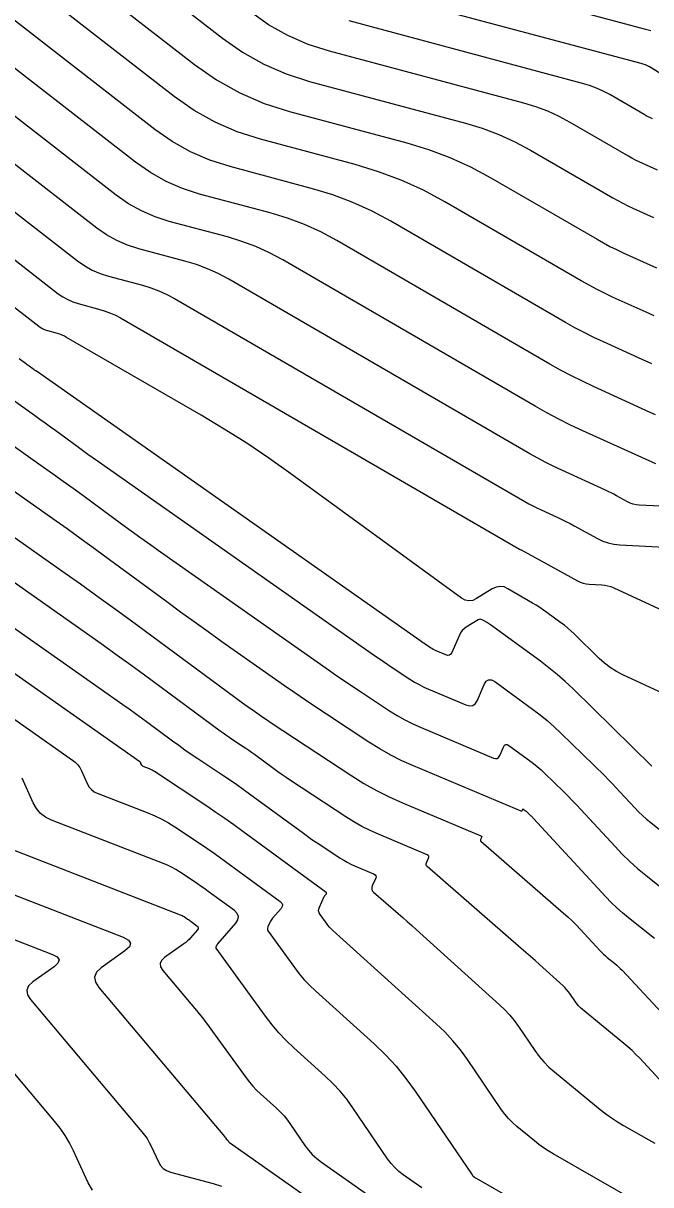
# Model space of a CAD drawing. Extents: x 1354696 to 1366163, y 660729 to 670380.
# Drawn here: x 1361169.7 to 1361216.2, y 665046.7 to 665132.8 of the extents above; entities that cross this region are included whole.
import ezdxf

# ---------------------------------------------------------------- set-up
doc = ezdxf.new("R2010")
doc.units = 0
doc.layers.add('R_Contours', color=7, linetype='Continuous')

msp = doc.modelspace()

# ---------------------------------------------------------------- linework, layer by layer
at = {"layer": 'R_Contours'}
for points in [[(1361196.831, 665137.426), (1361215.839, 665132.341), (1361216.236, 665132.241)], [(1361177.802, 665136.857), (1361184.482, 665131.674), (1361185.972, 665130.63), (1361187.542, 665129.75), (1361189.194, 665129.032), (1361190.926, 665128.476), (1361202.487, 665125.384), (1361203.742, 665125.004), (1361204.963, 665124.544), (1361206.152, 665124.004), (1361207.307, 665123.384), (1361213.409, 665119.849), (1361213.776, 665119.642), (1361214.149, 665119.445), (1361214.525, 665119.256), (1361214.907, 665119.077), (1361216.442, 665118.377)], [(1361174.616, 665135.78), (1361182.415, 665129.73), (1361184.041, 665128.591), (1361185.756, 665127.629), (1361187.559, 665126.845), (1361189.449, 665126.239), (1361198.144, 665123.913), (1361199.764, 665123.422), (1361201.341, 665122.829), (1361202.875, 665122.132), (1361204.366, 665121.332), (1361212.245, 665116.768), (1361212.719, 665116.501), (1361213.199, 665116.246), (1361213.686, 665116.003), (1361214.178, 665115.771), (1361216.16, 665114.868), (1361216.657, 665114.646)], [(1361216.487, 665111.086), (1361215.878, 665111.358), (1361213.449, 665112.465), (1361212.846, 665112.749), (1361212.25, 665113.047), (1361211.661, 665113.36), (1361211.08, 665113.687), (1361200.968, 665119.545), (1361199.373, 665120.4), (1361197.732, 665121.146), (1361196.045, 665121.781), (1361194.312, 665122.306), (1361187.29, 665124.184), (1361185.574, 665124.734), (1361183.938, 665125.446), (1361182.383, 665126.318), (1361180.907, 665127.352), (1361171.431, 665134.704)], [(1361216.903, 665129.092), (1361216.128, 665129.541), (1361215.981, 665129.62), (1361215.83, 665129.688), (1361215.675, 665129.747), (1361215.516, 665129.795), (1361195.355, 665135.188)], [(1361216.317, 665107.527), (1361215.596, 665107.849), (1361212.721, 665109.159), (1361212.006, 665109.495), (1361211.3, 665109.849), (1361210.603, 665110.219), (1361209.915, 665110.606), (1361196.961, 665118.11), (1361195.571, 665118.856), (1361194.14, 665119.506), (1361192.67, 665120.059), (1361191.159, 665120.517), (1361185.038, 665122.154), (1361183.542, 665122.634), (1361182.117, 665123.254), (1361180.761, 665124.014), (1361179.474, 665124.915), (1361168.245, 665133.628)], [(1361216.724, 665121.887), (1361215.636, 665122.383), (1361215.365, 665122.51), (1361215.098, 665122.643), (1361214.834, 665122.784), (1361214.574, 665122.93), (1361210.247, 665125.437), (1361209.428, 665125.876), (1361208.586, 665126.259), (1361207.719, 665126.585), (1361206.83, 665126.854), (1361192.402, 665130.714), (1361190.829, 665131.218), (1361189.329, 665131.87), (1361187.902, 665132.67), (1361186.549, 665133.618)], [(1361216.364, 665125.688), (1361216.205, 665125.763), (1361216.047, 665125.842), (1361215.892, 665125.925), (1361215.738, 665126.011), (1361213.188, 665127.489), (1361212.705, 665127.748), (1361212.208, 665127.974), (1361211.697, 665128.166), (1361211.173, 665128.325), (1361193.879, 665132.951)], [(1361216.582, 665103.766), (1361216.185, 665103.943), (1361211.992, 665105.853), (1361211.166, 665106.242), (1361210.351, 665106.65), (1361209.546, 665107.078), (1361208.751, 665107.525), (1361192.955, 665116.675), (1361191.769, 665117.312), (1361190.549, 665117.866), (1361189.295, 665118.338), (1361188.007, 665118.728), (1361182.786, 665120.124), (1361181.511, 665120.533), (1361180.295, 665121.062), (1361179.138, 665121.711), (1361178.041, 665122.479), (1361165.059, 665132.552)], [(1361216.596, 665100.118), (1361211.191, 665102.58), (1361210.29, 665103.004), (1361209.401, 665103.449), (1361208.522, 665103.916), (1361207.654, 665104.405), (1361188.948, 665115.241), (1361187.967, 665115.767), (1361186.957, 665116.226), (1361185.92, 665116.616), (1361184.854, 665116.939), (1361180.535, 665118.094), (1361179.479, 665118.433), (1361178.473, 665118.87), (1361177.516, 665119.407), (1361176.609, 665120.043), (1361161.873, 665131.476)], [(1361218.004, 665096.937), (1361215.366, 665097.075), (1361215.139, 665097.1), (1361214.92, 665097.149), (1361214.707, 665097.222), (1361214.501, 665097.321), (1361213.693, 665097.765), (1361213.49, 665097.874), (1361213.285, 665097.979), (1361213.078, 665098.08), (1361212.869, 665098.178), (1361209.642, 665099.648), (1361209.038, 665099.933), (1361208.441, 665100.231), (1361207.852, 665100.544), (1361207.27, 665100.872), (1361184.941, 665113.806), (1361184.165, 665114.223), (1361183.366, 665114.585), (1361182.545, 665114.895), (1361181.701, 665115.15), (1361178.283, 665116.064), (1361177.448, 665116.332), (1361176.652, 665116.679), (1361175.894, 665117.103), (1361175.176, 665117.606), (1361158.687, 665130.4)], [(1361161.252, 665124.861), (1361173.743, 665115.17), (1361174.272, 665114.799), (1361174.83, 665114.487), (1361175.416, 665114.232), (1361176.031, 665114.034), (1361178.549, 665113.361), (1361179.17, 665113.173), (1361179.774, 665112.945), (1361180.363, 665112.678), (1361180.935, 665112.371), (1361206.886, 665097.339), (1361207.182, 665097.172), (1361207.482, 665097.013), (1361207.785, 665096.861), (1361208.092, 665096.716), (1361209.329, 665096.153), (1361209.637, 665096.009), (1361209.942, 665095.86), (1361210.244, 665095.705), (1361210.543, 665095.544), (1361212.275, 665094.593), (1361212.67, 665094.404), (1361213.078, 665094.262), (1361213.5, 665094.168), (1361213.935, 665094.121), (1361220.583, 665093.774)], [(1361165.89, 665117.715), (1361172.31, 665112.734), (1361172.65, 665112.496), (1361173.008, 665112.295), (1361173.385, 665112.131), (1361173.78, 665112.005), (1361175.396, 665111.572), (1361175.795, 665111.451), (1361176.183, 665111.305), (1361176.561, 665111.134), (1361176.928, 665110.937), (1361206.502, 665093.806), (1361206.512, 665093.8), (1361206.522, 665093.795), (1361206.532, 665093.789), (1361206.543, 665093.784), (1361206.585, 665093.765), (1361206.596, 665093.76), (1361206.606, 665093.755), (1361206.616, 665093.75), (1361206.627, 665093.744), (1361210.788, 665091.46), (1361210.996, 665091.36), (1361211.211, 665091.286), (1361211.433, 665091.236), (1361211.662, 665091.211), (1361212.594, 665091.163), (1361212.824, 665091.14), (1361213.049, 665091.096), (1361213.268, 665091.03), (1361213.483, 665090.943), (1361217.822, 665088.939)], [(1361217.147, 665083.114), (1361214.157, 665084.496), (1361213.679, 665084.742), (1361213.228, 665085.025), (1361212.802, 665085.346), (1361212.403, 665085.706), (1361210.545, 665087.526), (1361210.312, 665087.746), (1361210.072, 665087.957), (1361209.824, 665088.159), (1361209.569, 665088.351), (1361208.533, 665089.105), (1361208.272, 665089.291), (1361208.007, 665089.469), (1361207.737, 665089.641), (1361207.463, 665089.806), (1361205.645, 665090.871), (1361205.352, 665090.999), (1361205.06, 665091.04), (1361204.769, 665090.992), (1361204.479, 665090.857), (1361203.32, 665090.14), (1361203.033, 665090.008), (1361202.748, 665089.972), (1361202.468, 665090.03), (1361202.191, 665090.183), (1361189.539, 665099.398), (1361187.921, 665100.544), (1361186.275, 665101.647), (1361184.601, 665102.706), (1361182.899, 665103.722), (1361172.921, 665109.502), (1361172.759, 665109.589), (1361172.592, 665109.665), (1361172.42, 665109.73), (1361172.243, 665109.783), (1361171.528, 665109.975), (1361171.353, 665110.031), (1361171.186, 665110.103), (1361171.028, 665110.192), (1361170.878, 665110.297), (1361168.09, 665112.46)], [(1361216.311, 665077.721), (1361210.471, 665083.442), (1361209.894, 665083.987), (1361209.298, 665084.51), (1361208.684, 665085.011), (1361208.05, 665085.49), (1361204.34, 665088.191), (1361204.266, 665088.243), (1361204.192, 665088.293), (1361204.116, 665088.341), (1361204.039, 665088.387), (1361203.73, 665088.569), (1361203.652, 665088.602), (1361203.575, 665088.613), (1361203.498, 665088.601), (1361203.422, 665088.565), (1361202.544, 665088.022), (1361202.384, 665087.906), (1361202.247, 665087.77), (1361202.132, 665087.614), (1361202.041, 665087.438), (1361201.485, 665086.147), (1361201.406, 665086.019), (1361201.306, 665085.946), (1361201.183, 665085.929), (1361201.038, 665085.967), (1361200.323, 665086.268), (1361200.213, 665086.317), (1361200.106, 665086.371), (1361200.001, 665086.43), (1361199.899, 665086.494), (1361199.496, 665086.759), (1361199.396, 665086.826), (1361199.296, 665086.893), (1361199.197, 665086.961), (1361199.098, 665087.03), (1361170.688, 665106.984), (1361170.62, 665107.032), (1361170.552, 665107.081), (1361170.484, 665107.13), (1361170.417, 665107.179), (1361170.149, 665107.377), (1361170.082, 665107.426), (1361170.014, 665107.475), (1361169.946, 665107.523), (1361169.878, 665107.572), (1361169.412, 665107.9)], [(1361167.819, 665105.652), (1361170.552, 665103.73), (1361170.95, 665103.448), (1361171.347, 665103.164), (1361171.742, 665102.878), (1361172.136, 665102.589), (1361173.707, 665101.431), (1361174.101, 665101.142), (1361174.496, 665100.856), (1361174.893, 665100.572), (1361175.291, 665100.29), (1361195.76, 665085.914), (1361196.083, 665085.689), (1361196.407, 665085.466), (1361196.734, 665085.246), (1361197.062, 665085.029), (1361198.378, 665084.163), (1361198.712, 665083.955), (1361199.053, 665083.762), (1361199.404, 665083.585), (1361199.762, 665083.425), (1361202.529, 665082.26), (1361202.804, 665082.188), (1361203.037, 665082.221), (1361203.227, 665082.358), (1361203.375, 665082.601), (1361203.884, 665083.781), (1361204.027, 665084.015), (1361204.204, 665084.129), (1361204.414, 665084.121), (1361204.657, 665083.993), (1361207.473, 665081.944), (1361208.02, 665081.529), (1361208.552, 665081.096), (1361209.067, 665080.644), (1361209.567, 665080.172), (1361212.812, 665076.994), (1361213.1, 665076.708), (1361213.384, 665076.419), (1361213.665, 665076.126), (1361213.942, 665075.83), (1361215.043, 665074.638), (1361215.324, 665074.346), (1361215.615, 665074.065), (1361215.916, 665073.795), (1361216.228, 665073.536), (1361219.247, 665071.125)], [(1361166.226, 665103.405), (1361171.225, 665099.889), (1361171.954, 665099.373), (1361172.679, 665098.853), (1361173.402, 665098.33), (1361174.122, 665097.802), (1361176.997, 665095.682), (1361177.717, 665095.155), (1361178.44, 665094.631), (1361179.166, 665094.112), (1361179.895, 665093.596), (1361192.421, 665084.798), (1361192.969, 665084.417), (1361193.519, 665084.04), (1361194.072, 665083.667), (1361194.628, 665083.298), (1361196.857, 665081.832), (1361197.422, 665081.479), (1361198.001, 665081.153), (1361198.594, 665080.853), (1361199.202, 665080.581), (1361204.573, 665078.321), (1361204.721, 665078.282), (1361204.846, 665078.299), (1361204.949, 665078.373), (1361205.028, 665078.504), (1361205.302, 665079.139), (1361205.379, 665079.266), (1361205.475, 665079.327), (1361205.588, 665079.323), (1361205.719, 665079.253), (1361207.235, 665078.15), (1361207.53, 665077.927), (1361207.816, 665077.694), (1361208.093, 665077.45), (1361208.362, 665077.196), (1361209.774, 665075.813), (1361210.096, 665075.494), (1361210.413, 665075.171), (1361210.727, 665074.845), (1361211.036, 665074.514), (1361213.583, 665071.758), (1361214.12, 665071.198), (1361214.677, 665070.66), (1361215.254, 665070.143), (1361215.851, 665069.648), (1361220.489, 665065.945)], [(1361216.496, 665064.944), (1361214.582, 665066.472), (1361214.139, 665066.84), (1361213.71, 665067.224), (1361213.296, 665067.623), (1361212.897, 665068.039), (1361207.539, 665073.838), (1361207.495, 665073.885), (1361207.45, 665073.932), (1361207.405, 665073.978), (1361207.359, 665074.023), (1361207.157, 665074.221), (1361207.119, 665074.257), (1361207.079, 665074.292), (1361207.039, 665074.325), (1361206.996, 665074.357), (1361206.78, 665074.514), (1361206.761, 665074.524), (1361206.745, 665074.525), (1361206.732, 665074.516), (1361206.721, 665074.498), (1361206.682, 665074.407), (1361206.67, 665074.389), (1361206.656, 665074.378), (1361206.638, 665074.375), (1361206.617, 665074.381), (1361198.642, 665077.738), (1361197.785, 665078.121), (1361196.949, 665078.543), (1361196.132, 665079.003), (1361195.337, 665079.501), (1361192.194, 665081.568), (1361191.41, 665082.088), (1361190.63, 665082.613), (1361189.854, 665083.145), (1361189.083, 665083.683), (1361184.437, 665086.946), (1361183.408, 665087.673), (1361182.383, 665088.406), (1361181.363, 665089.144), (1361180.347, 665089.889), (1361176.109, 665093.014), (1361175.063, 665093.781), (1361174.012, 665094.543), (1361172.957, 665095.298), (1361171.898, 665096.047), (1361164.633, 665101.158)], [(1361162.618, 665099.207), (1361172.571, 665092.206), (1361173.961, 665091.223), (1361175.345, 665090.232), (1361176.723, 665089.233), (1361178.096, 665088.227), (1361185.968, 665082.422), (1361186.143, 665082.294), (1361186.318, 665082.167), (1361186.493, 665082.041), (1361186.67, 665081.917), (1361187.377, 665081.42), (1361187.555, 665081.296), (1361187.733, 665081.174), (1361187.912, 665081.053), (1361188.092, 665080.934), (1361194.059, 665077.01), (1361194.963, 665076.444), (1361195.89, 665075.922), (1361196.84, 665075.443), (1361197.813, 665075.007), (1361203.642, 665072.554), (1361203.674, 665072.534), (1361203.692, 665072.51), (1361203.695, 665072.479), (1361203.684, 665072.443), (1361203.61, 665072.289), (1361203.598, 665072.252), (1361203.599, 665072.217), (1361203.612, 665072.185), (1361203.638, 665072.156), (1361209.762, 665066.834), (1361210.08, 665066.55), (1361210.39, 665066.257), (1361210.692, 665065.957), (1361210.985, 665065.647), (1361212.479, 665064.031), (1361212.603, 665063.901), (1361212.733, 665063.776), (1361212.867, 665063.656), (1361213.005, 665063.541), (1361213.569, 665063.091), (1361213.708, 665062.976), (1361213.842, 665062.856), (1361213.972, 665062.732), (1361214.097, 665062.602), (1361217.703, 665058.738)], [(1361216.844, 665054.531), (1361215.41, 665056.067), (1361215.129, 665056.359), (1361214.838, 665056.64), (1361214.538, 665056.912), (1361214.229, 665057.173), (1361211.158, 665059.686), (1361211.015, 665059.811), (1361210.883, 665059.946), (1361210.761, 665060.089), (1361210.649, 665060.242), (1361210.221, 665060.872), (1361210.109, 665061.026), (1361209.989, 665061.173), (1361209.861, 665061.311), (1361209.724, 665061.443), (1361207.985, 665063.013), (1361207.647, 665063.316), (1361207.308, 665063.618), (1361206.967, 665063.918), (1361206.625, 665064.217), (1361199.657, 665070.272), (1361199.6, 665070.337), (1361199.57, 665070.407), (1361199.569, 665070.484), (1361199.595, 665070.566), (1361199.757, 665070.905), (1361199.782, 665070.984), (1361199.774, 665071.051), (1361199.735, 665071.106), (1361199.665, 665071.148), (1361196.044, 665072.672), (1361195.419, 665072.952), (1361194.809, 665073.26), (1361194.214, 665073.595), (1361193.633, 665073.958), (1361189.527, 665076.659), (1361189.21, 665076.87), (1361188.896, 665077.086), (1361188.585, 665077.305), (1361188.276, 665077.528), (1361186.847, 665078.577), (1361186.639, 665078.728), (1361186.43, 665078.876), (1361186.22, 665079.021), (1361186.007, 665079.164), (1361185.153, 665079.731), (1361184.941, 665079.874), (1361184.73, 665080.02), (1361184.521, 665080.168), (1361184.314, 665080.319), (1361178.7, 665084.459), (1361177.693, 665085.197), (1361176.683, 665085.929), (1361175.668, 665086.655), (1361174.649, 665087.376), (1361159.824, 665097.804)], [(1361157.03, 665096.402), (1361177.095, 665082.288), (1361177.56, 665081.96), (1361178.022, 665081.628), (1361178.484, 665081.294), (1361178.943, 665080.957), (1361180.776, 665079.605), (1361181.236, 665079.27), (1361181.701, 665078.941), (1361182.169, 665078.617), (1361182.641, 665078.299), (1361184.588, 665077.006), (1361185.068, 665076.683), (1361185.545, 665076.354), (1361186.018, 665076.019), (1361186.487, 665075.679), (1361190.478, 665072.75), (1361190.794, 665072.521), (1361191.113, 665072.296), (1361191.435, 665072.076), (1361191.76, 665071.859), (1361193.208, 665070.907), (1361193.465, 665070.746), (1361193.729, 665070.598), (1361193.999, 665070.461), (1361194.275, 665070.337), (1361195.687, 665069.743), (1361195.797, 665069.677), (1361195.857, 665069.593), (1361195.868, 665069.49), (1361195.831, 665069.368), (1361195.581, 665068.843), (1361195.54, 665068.716), (1361195.542, 665068.598), (1361195.587, 665068.489), (1361195.675, 665068.389), (1361197.499, 665066.805), (1361197.839, 665066.508), (1361198.177, 665066.21), (1361198.514, 665065.91), (1361198.849, 665065.608), (1361205.02, 665060.039), (1361205.408, 665059.666), (1361205.772, 665059.273), (1361206.112, 665058.858), (1361206.428, 665058.422), (1361207.642, 665056.636), (1361207.959, 665056.203), (1361208.306, 665055.795), (1361208.681, 665055.414), (1361209.084, 665055.059), (1361212.479, 665052.282), (1361212.894, 665051.957), (1361213.321, 665051.649), (1361213.76, 665051.36), (1361214.212, 665051.089), (1361216.076, 665050.021), (1361216.518, 665049.768)], [(1361215.358, 665045.343), (1361208.994, 665048.99), (1361208.631, 665049.208), (1361208.278, 665049.44), (1361207.935, 665049.687), (1361207.602, 665049.948), (1361206.29, 665051.022), (1361205.973, 665051.301), (1361205.679, 665051.6), (1361205.407, 665051.92), (1361205.157, 665052.26), (1361202.635, 665055.972), (1361202.115, 665056.69), (1361201.556, 665057.373), (1361200.956, 665058.021), (1361200.315, 665058.634), (1361192.672, 665065.534), (1361192.538, 665065.662), (1361192.411, 665065.795), (1361192.292, 665065.935), (1361192.18, 665066.082), (1361191.713, 665066.728), (1361191.641, 665066.856), (1361191.608, 665066.988), (1361191.615, 665067.124), (1361191.661, 665067.263), (1361192.026, 665068.053), (1361192.04, 665068.082), (1361192.057, 665068.109), (1361192.075, 665068.135), (1361192.095, 665068.161), (1361192.18, 665068.258), (1361192.196, 665068.282), (1361192.199, 665068.305), (1361192.191, 665068.326), (1361192.171, 665068.346), (1361185.98, 665072.889), (1361185.323, 665073.365), (1361184.661, 665073.834), (1361183.993, 665074.294), (1361183.32, 665074.747), (1361179.431, 665077.331), (1361179.347, 665077.384), (1361179.262, 665077.431), (1361179.173, 665077.474), (1361179.082, 665077.512), (1361178.6, 665077.699), (1361178.568, 665077.715), (1361178.54, 665077.736), (1361178.517, 665077.762), (1361178.499, 665077.794), (1361178.438, 665077.93), (1361178.42, 665077.962), (1361178.399, 665077.991), (1361178.374, 665078.017), (1361178.346, 665078.041), (1361154.236, 665094.999)], [(1361151.442, 665093.596), (1361173.366, 665078.175), (1361173.572, 665078.009), (1361173.752, 665077.821), (1361173.904, 665077.609), (1361174.029, 665077.375), (1361174.475, 665076.395), (1361174.604, 665076.168), (1361174.768, 665075.979), (1361174.966, 665075.826), (1361175.2, 665075.71), (1361178.953, 665074.255), (1361179.475, 665074.036), (1361179.982, 665073.791), (1361180.476, 665073.517), (1361180.956, 665073.217), (1361182.846, 665071.961), (1361183.316, 665071.645), (1361183.783, 665071.323), (1361184.246, 665070.995), (1361184.706, 665070.662), (1361188.765, 665067.683), (1361188.883, 665067.567), (1361188.932, 665067.442), (1361188.912, 665067.31), (1361188.822, 665067.171), (1361188.195, 665066.45), (1361188.136, 665066.378), (1361188.083, 665066.302), (1361188.036, 665066.222), (1361187.994, 665066.14), (1361187.837, 665065.801), (1361187.81, 665065.717), (1361187.806, 665065.636), (1361187.825, 665065.557), (1361187.868, 665065.48), (1361189.814, 665062.792), (1361190.168, 665062.329), (1361190.545, 665061.886), (1361190.944, 665061.464), (1361191.366, 665061.062), (1361195.712, 665057.139), (1361196.555, 665056.332), (1361197.345, 665055.478), (1361198.082, 665054.579), (1361198.766, 665053.634), (1361202.983, 665047.428), (1361203.002, 665047.402), (1361203.023, 665047.377), (1361203.045, 665047.355), (1361203.07, 665047.333), (1361203.17, 665047.251), (1361203.196, 665047.231), (1361203.222, 665047.212), (1361203.249, 665047.194), (1361203.277, 665047.177), (1361214.641, 665040.665)], [(1361199.258, 665046.461), (1361197.884, 665047.428), (1361197.554, 665047.683), (1361197.25, 665047.964), (1361196.974, 665048.272), (1361196.724, 665048.607), (1361194.148, 665052.399), (1361193.689, 665053.033), (1361193.194, 665053.636), (1361192.664, 665054.209), (1361192.099, 665054.75), (1361189.767, 665056.855), (1361189.199, 665057.395), (1361188.662, 665057.963), (1361188.156, 665058.558), (1361187.68, 665059.18), (1361184.024, 665064.232), (1361184.01, 665064.258), (1361184.003, 665064.284), (1361184.005, 665064.311), (1361184.014, 665064.338), (1361184.066, 665064.45), (1361184.079, 665064.478), (1361184.095, 665064.504), (1361184.113, 665064.529), (1361184.132, 665064.553), (1361185.463, 665066.083), (1361185.628, 665066.339), (1361185.665, 665066.58), (1361185.576, 665066.807), (1361185.359, 665067.021), (1361183.431, 665068.435), (1361183.169, 665068.625), (1361182.906, 665068.812), (1361182.639, 665068.995), (1361182.371, 665069.176), (1361181.294, 665069.892), (1361181.02, 665070.063), (1361180.739, 665070.218), (1361180.449, 665070.359), (1361180.152, 665070.483), (1361171.8, 665073.721), (1361171.365, 665073.937), (1361170.995, 665074.221), (1361170.69, 665074.574), (1361170.45, 665074.996), (1361169.62, 665076.821)], [(1361168.4, 665071.733), (1361181.351, 665066.711), (1361181.424, 665066.681), (1361181.495, 665066.646), (1361181.564, 665066.608), (1361181.632, 665066.566), (1361181.896, 665066.39), (1361181.962, 665066.346), (1361182.028, 665066.301), (1361182.093, 665066.255), (1361182.157, 665066.208), (1361182.584, 665065.895), (1361182.655, 665065.825), (1361182.685, 665065.75), (1361182.672, 665065.67), (1361182.618, 665065.586), (1361182.112, 665065.004), (1361181.999, 665064.882), (1361181.88, 665064.767), (1361181.754, 665064.659), (1361181.621, 665064.559), (1361180.173, 665063.529), (1361179.95, 665063.317), (1361179.856, 665063.088), (1361179.89, 665062.844), (1361180.053, 665062.583), (1361182.136, 665060.116), (1361182.554, 665059.611), (1361182.962, 665059.099), (1361183.361, 665058.579), (1361183.75, 665058.052), (1361186.234, 665054.619), (1361186.476, 665054.302), (1361186.734, 665053.999), (1361187.008, 665053.71), (1361187.297, 665053.435), (1361188.485, 665052.362), (1361188.773, 665052.086), (1361189.043, 665051.794), (1361189.295, 665051.487), (1361189.529, 665051.164), (1361190.582, 665049.614), (1361190.847, 665049.26), (1361191.14, 665048.933), (1361191.462, 665048.635), (1361191.812, 665048.364), (1361195.393, 665045.844)], [(1361165, 665069.744), (1361177.127, 665065.042), (1361177.514, 665064.832), (1361177.664, 665064.592), (1361177.577, 665064.322), (1361177.254, 665064.024), (1361175.491, 665062.769), (1361175.149, 665062.443), (1361175.004, 665062.092), (1361175.057, 665061.716), (1361175.307, 665061.315), (1361184.627, 665050.272), (1361184.646, 665050.25), (1361184.664, 665050.226), (1361184.682, 665050.203), (1361184.7, 665050.179), (1361184.787, 665050.058), (1361184.796, 665050.046), (1361184.806, 665050.035), (1361184.816, 665050.024), (1361184.827, 665050.014), (1361184.872, 665049.973), (1361184.883, 665049.963), (1361184.893, 665049.952), (1361184.902, 665049.94), (1361184.911, 665049.928), (1361184.95, 665049.87), (1361184.96, 665049.857), (1361184.971, 665049.845), (1361184.984, 665049.833), (1361184.997, 665049.823), (1361191.528, 665045.227)], [(1361161.6, 665067.755), (1361171.882, 665063.769), (1361172.229, 665063.58), (1361172.363, 665063.364), (1361172.286, 665063.122), (1361171.996, 665062.854), (1361170.411, 665061.727), (1361170.104, 665061.434), (1361169.974, 665061.118), (1361170.021, 665060.78), (1361170.246, 665060.42), (1361178.511, 665050.626), (1361178.709, 665050.375), (1361178.889, 665050.113), (1361179.05, 665049.839), (1361179.194, 665049.553), (1361179.731, 665048.388), (1361179.887, 665048.123), (1361180.087, 665047.909), (1361180.331, 665047.748), (1361180.619, 665047.639), (1361183.788, 665046.787), (1361184.407, 665046.592)], [(1361174.846, 665046.294), (1361174.528, 665046.835), (1361173.432, 665049.213), (1361173.139, 665049.796), (1361172.81, 665050.355), (1361172.443, 665050.891), (1361172.04, 665051.403), (1361165.185, 665059.525)]]:
    msp.add_lwpolyline(points, dxfattribs=at)

doc.saveas('drawing.dxf')
